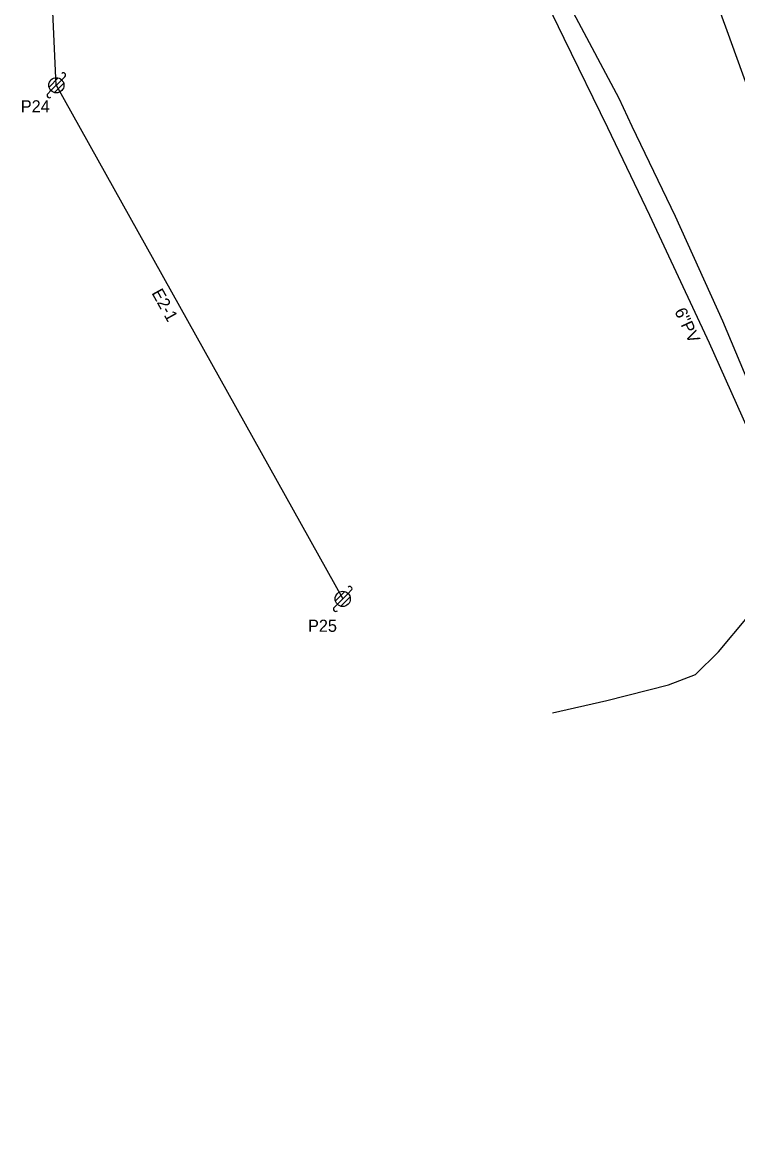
# Model space of a CAD drawing. Extents: x 1741604 to 1825760, y 1164229 to 1194908.
# Drawn here: x 1755666.8 to 1755902.5, y 1167979.6 to 1168344.4 of the extents above; entities that cross this region are included whole.
import ezdxf

# ---------------------------------------------------------------- set-up
doc = ezdxf.new("R2010")
doc.units = 0
for name, color, linetype in [('RD_EX_SU_Ovhd', 7, 'Continuous'), ('RD_EX_SU_Pole', 7, 'Continuous'), ('RD_EX_SU_Sewer', 7, 'Continuous'), ('RD_EX_SU_Telecom', 7, 'Continuous'), ('RD_EX_SU_TX_Pole', 7, 'Continuous'), ('RD_EX_SU_TX_Sewer', 7, 'Continuous')]:
    doc.layers.add(name, color=color, linetype=linetype)

msp = doc.modelspace()

# ---------------------------------------------------------------- linework, layer by layer
at = {"layer": 'RD_EX_SU_Ovhd'}
for q in [(1755673.33, 1168426.55), (1755772.38, 1168154.45)]:
    msp.add_line((1755678.06, 1168323.63), q, dxfattribs=at)
at = {"layer": 'RD_EX_SU_Pole'}
for p, q in [((1755679.83, 1168325.41), (1755680.89, 1168326.47)), ((1755675.65, 1168322.99), (1755678.71, 1168326.05)), ((1755676.3, 1168321.87), (1755679.83, 1168325.41)), ((1755677.42, 1168321.22), (1755680.48, 1168324.29)), ((1755675.24, 1168320.81), (1755676.3, 1168321.87)), ((1755769.96, 1168153.81), (1755773.03, 1168156.87)), ((1755770.61, 1168152.69), (1755774.15, 1168156.22)), ((1755771.73, 1168152.04), (1755774.79, 1168155.1)), ((1755774.15, 1168156.22), (1755775.21, 1168157.28)), ((1755769.55, 1168151.63), (1755770.61, 1168152.69))]:
    msp.add_line(p, q, dxfattribs=at)
for centre in [(1755678.07, 1168323.64), (1755772.38, 1168154.45)]:
    msp.add_circle(centre, 2.5, dxfattribs=at)
for centre, start, end in [((1755680.36, 1168327), 315, 135), ((1755675.77, 1168320.28), 135, 315), ((1755774.68, 1168157.81), 315, 135), ((1755770.08, 1168151.1), 135, 315)]:
    msp.add_arc(centre, 0.75, start, end, dxfattribs=at)
at = {"layer": 'RD_EX_SU_Sewer'}
msp.add_lwpolyline([(1755834.26, 1168361.92), (1755845.18, 1168339.2), (1755859.61, 1168309.77), (1755873.36, 1168280.81), (1755893.01, 1168238.82), (1755918.27, 1168182.4)], dxfattribs=at)
at = {"layer": 'RD_EX_SU_Telecom'}
for points in [[(1755820.42, 1168581.52), (1755821.25, 1168562.36), (1755823, 1168547.9), (1755824.82, 1168535.83), (1755826.58, 1168526.22), (1755829.64, 1168515.94), (1755838.44, 1168493.5), (1755846.87, 1168471.86), (1755861.95, 1168438.23), (1755871.65, 1168415.93), (1755889.34, 1168367.97), (1755898.9, 1168341.72)], [(1755683.09, 1168431.31), (1755692.17, 1168434), (1755694.1, 1168433.4), (1755707.11, 1168413.71), (1755717.73, 1168402.31), (1755730.31, 1168394.95), (1755743.9, 1168390.86), (1755760.42, 1168389), (1755785.37, 1168391.33), (1755793.2, 1168391.88), (1755805.48, 1168388.79), (1755819.73, 1168380.45), (1755830.93, 1168369.82), (1755835.84, 1168365.8), (1755848.29, 1168347.64), (1755863.29, 1168319.35), (1755867.59, 1168310.21)], [(1755898.9, 1168341.72), (1755910.59, 1168309.21), (1755921.23, 1168286.67), (1755937.77, 1168248.04), (1755954.25, 1168211.92), (1755964.15, 1168186.62), (1755974.26, 1168159.56), (1755990.65, 1168119.67), (1756010.52, 1168068.56), (1756020.83, 1168038.51), (1756029.44, 1168013.84), (1756039.32, 1167991.87), (1756050.05, 1167961.32)], [(1755867.59, 1168310.21), (1755881.89, 1168280.5), (1755897.42, 1168246.03), (1755908.8, 1168218.82), (1755921.3, 1168184.71), (1755928.36, 1168167.28), (1755939.17, 1168144.41), (1755964.51, 1168092.26), (1755967.52, 1168083.62), (1755974.77, 1168068.14), (1755981.19, 1168052.22), (1755980.43, 1168050.52), (1755973.2, 1168046.59)], [(1755841.43, 1168116.92), (1755859.36, 1168120.98), (1755879.61, 1168126.12), (1755888.56, 1168129.53), (1755896.09, 1168137.04), (1755905.65, 1168148.43), (1755922.68, 1168155.3), (1755929.27, 1168149.29), (1755936.61, 1168132.87), (1755957.75, 1168090.78), (1755970.78, 1168048.13), (1755972.19, 1168046.47)]]:
    msp.add_lwpolyline(points, dxfattribs=at)

# ---------------------------------------------------------------- texts
at = {"layer": 'RD_EX_SU_Ovhd'}
msp.add_text('E2-1', height=4, rotation=299.1412, dxfattribs=at).set_placement((1755709.32, 1168255.24))
at = {"layer": 'RD_EX_SU_TX_Pole'}
for s, p in [('P24', (1755666.37, 1168314.7)), ('P25', (1755760.95, 1168143.61))]:
    msp.add_text(s, height=4, dxfattribs=at).set_placement(p)
at = {"layer": 'RD_EX_SU_TX_Sewer'}
msp.add_text('6"PV', height=4, rotation=295.0775, dxfattribs=at).set_placement((1755881.52, 1168249.22))

doc.saveas('drawing.dxf')
